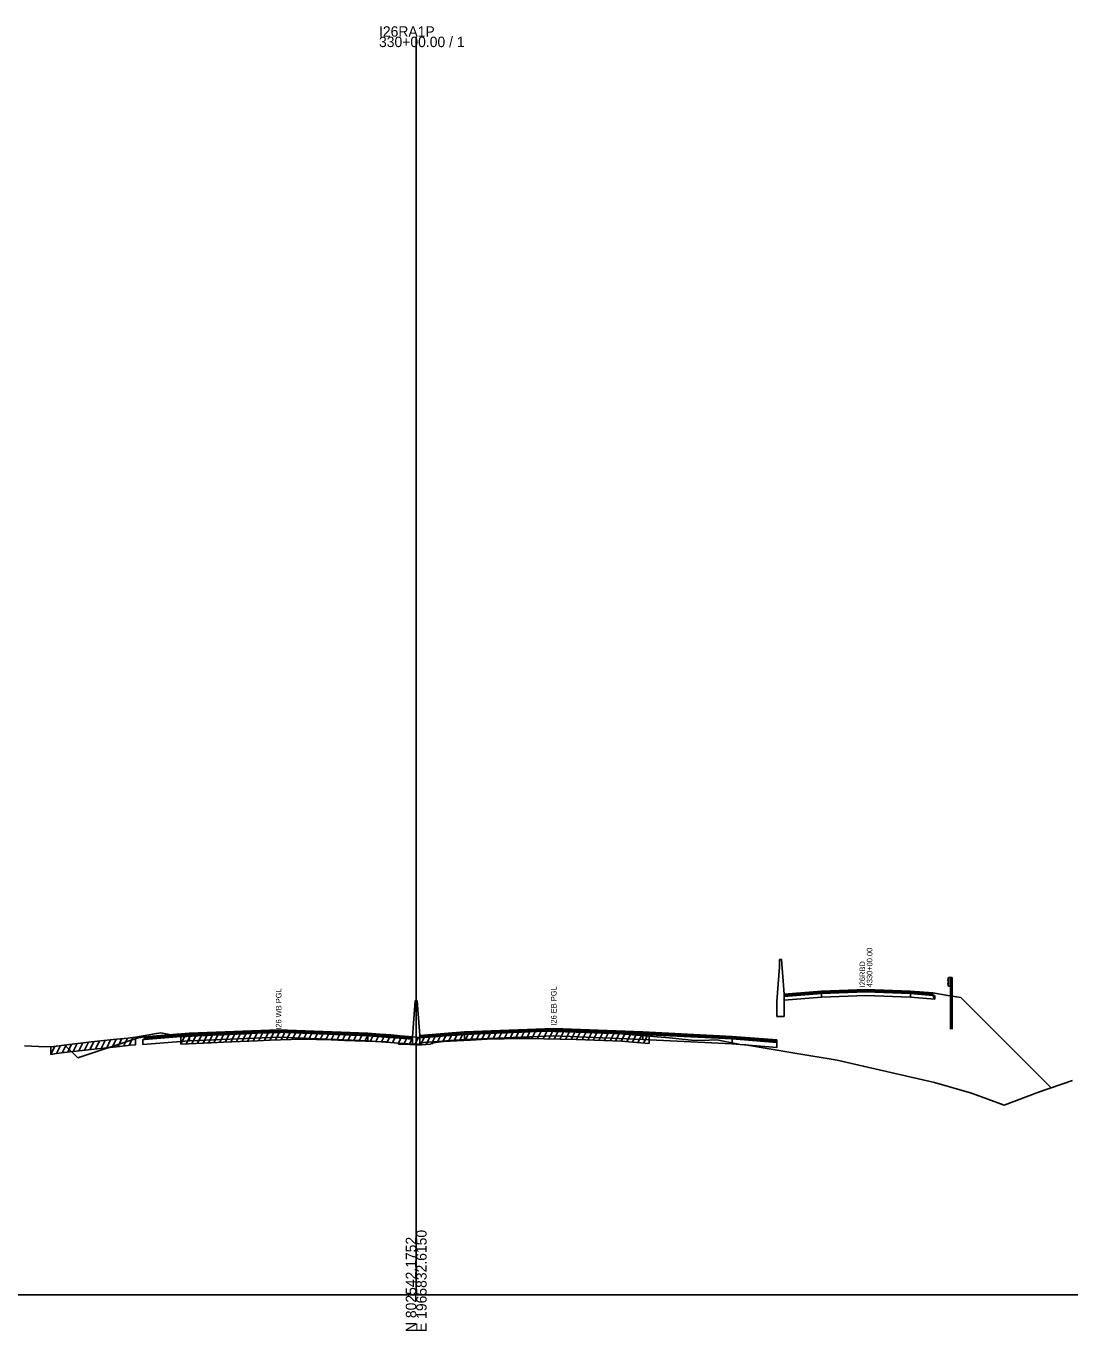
# Model space of a CAD drawing. Extents: x 1017 to 19997, y -1947 to 50737.
# Drawn here: x 12495.1 to 12775.9, y 29990.3 to 30341.3 of the extents above; entities that cross this region are included whole.
import ezdxf

# ---------------------------------------------------------------- set-up
doc = ezdxf.new("R2010")
doc.units = 0
for name, color, linetype in [('RD_GPK_XS_Cell', 7, 'Continuous'), ('RD_XS_Base', 7, 'Continuous'), ('RD_XS_ExGround', 7, 'Continuous'), ('RD_XS_ExPaveRet', 7, 'Continuous'), ('RD_XS_GR', 7, 'Continuous'), ('RD_XS_Greenside', 7, 'Continuous'), ('RD_XS_MedBWall', 7, 'Continuous'), ('RD_XS_Pave', 7, 'Continuous'), ('RD_XS_PaveOvlay', 7, 'Continuous'), ('RD_XS_TieSlope', 7, 'Continuous'), ('RD_XS_TX_Notes', 7, 'Continuous')]:
    doc.layers.add(name, color=color, linetype=linetype)

msp = doc.modelspace()

# ---------------------------------------------------------------- linework, layer by layer
at = {"layer": 'RD_GPK_XS_Cell'}
for p, q in [((12600, 30000), (12600, 30338.48)), ((12000, 30000), (12600, 30000)), ((12600, 30000), (13200, 30000))]:
    msp.add_line(p, q, dxfattribs=at)
at = {"layer": 'RD_XS_Base'}
for points in [[(12709, 30081.06), (12699, 30080.26)], [(12699, 30080.26), (12699, 30079.26)], [(12699, 30079.26), (12709, 30080.06)], [(12709, 30081.06), (12721, 30081.53), (12733, 30081.05)], [(12709, 30080.06), (12709, 30081.06)], [(12733, 30080.05), (12721, 30080.53), (12709, 30080.06)], [(12733, 30081.05), (12733, 30080.05)], [(12733, 30081.05), (12739, 30080.57), (12739.5, 30080.53)], [(12739.5, 30079.53), (12739, 30080.57), (12733, 30081.05)], [(12739.5, 30079.53), (12733, 30080.05)], [(12739.5, 30080.53), (12739.5, 30079.53)], [(12526.45, 30068.7), (12526.95, 30068.74), (12538.95, 30069.68)], [(12526.45, 30067.36), (12526.45, 30068.7)], [(12538.95, 30068.34), (12526.45, 30067.36)], [(12538.95, 30069.68), (12539, 30069.69)], [(12538.95, 30068.34), (12538.95, 30069.68)], [(12539, 30068.35), (12538.95, 30068.34)], [(12587, 30069.69), (12563, 30070.66), (12539, 30069.69)], [(12539, 30069.69), (12539, 30068.35)], [(12539, 30068.35), (12563, 30069.32), (12587, 30068.35)], [(12587, 30068.35), (12587, 30069.69)], [(12599, 30068.75), (12587, 30069.69)], [(12587, 30068.35), (12599, 30067.41)], [(12599, 30067.41), (12599, 30068.75)], [(12601, 30069.12), (12613, 30070.06)], [(12601, 30067.78), (12601, 30069.12)], [(12613, 30068.72), (12601, 30067.78)], [(12613, 30070.06), (12637, 30071.03), (12661, 30070.06)], [(12613, 30070.06), (12613, 30068.72)], [(12661, 30068.72), (12637, 30069.69), (12613, 30068.72)], [(12661, 30070.06), (12685, 30068.86)], [(12661, 30068.72), (12661, 30070.06)], [(12685, 30067.52), (12661, 30068.72)], [(12685, 30068.86), (12685, 30067.52)], [(12685, 30068.86), (12697, 30067.9)], [(12697, 30066.56), (12685, 30067.52)], [(12697, 30067.9), (12697, 30066.56)]]:
    msp.add_lwpolyline(points, dxfattribs=at)
at = {"layer": 'RD_XS_ExGround'}
msp.add_lwpolyline([(12494.65, 30067), (12498.39, 30066.84), (12501.74, 30066.69), (12503.19, 30066.94), (12505.34, 30067.18), (12512.55, 30068.03), (12519.38, 30068.75), (12522.47, 30069.07), (12523.04, 30069.14), (12524.5, 30069.3), (12529.6, 30070.26), (12531.31, 30070.49), (12534.57, 30069.86), (12536.65, 30069.45), (12542.79, 30069.74), (12543.87, 30069.8), (12544.82, 30069.84), (12548.2, 30069.99), (12557.21, 30070.37), (12560.68, 30070.51), (12569.14, 30070.8), (12577.09, 30070.58), (12580.77, 30070.47), (12583.62, 30070.36), (12591.85, 30070.04), (12593.21, 30069.92), (12594.98, 30069.74), (12595.26, 30069.41), (12597.69, 30069.41), (12598.32, 30069.4), (12600, 30069.3), (12601.07, 30069.25), (12601.43, 30069.28), (12603.82, 30069.45), (12603.94, 30069.55), (12604.44, 30069.59), (12604.59, 30069.78), (12605.9, 30069.96), (12607.33, 30070.13), (12614.6, 30070.54), (12619.07, 30070.81), (12628.33, 30070.95), (12631.14, 30070.99), (12634.38, 30070.9), (12643.01, 30070.66), (12650.5, 30070.41), (12655.25, 30070.24), (12658.22, 30069.98), (12662.67, 30069.58), (12668.19, 30069.17), (12674.86, 30068.42), (12678.91, 30068.55), (12680.88, 30068.59), (12687.2, 30067.38), (12688.6, 30067.3), (12701.33, 30065.14), (12713.22, 30063.18), (12720.29, 30061.57), (12739.4, 30057.13), (12749.41, 30054.22), (12758.2, 30051), (12767.44, 30054.52), (12776.54, 30057.68)], dxfattribs=at)
at = {"layer": 'RD_XS_ExPaveRet'}
for p, q in [((12515.24, 30066.32), (12516.3, 30068.43)), ((12516.74, 30066.47), (12517.8, 30068.58)), ((12518.24, 30066.63), (12519.3, 30068.74)), ((12519.74, 30066.79), (12520.8, 30068.9)), ((12521.24, 30066.94), (12522.3, 30069.05)), ((12522.74, 30067.1), (12523.8, 30069.22)), ((12524.5, 30069.3), (12524.5, 30067.3)), ((12536.65, 30067.45), (12537.68, 30069.5)), ((12536.65, 30067.45), (12536.65, 30069.45)), ((12538.15, 30067.52), (12539.18, 30069.57)), ((12539.65, 30067.59), (12540.68, 30069.64)), ((12541.15, 30067.66), (12542.18, 30069.71)), ((12542.65, 30067.73), (12543.68, 30069.79)), ((12544.15, 30067.81), (12545.18, 30069.85)), ((12545.65, 30067.87), (12546.68, 30069.92)), ((12547.15, 30067.94), (12548.18, 30069.99)), ((12548.2, 30067.99), (12557.21, 30068.37)), ((12548.65, 30068.01), (12549.68, 30070.05)), ((12550.15, 30068.07), (12551.18, 30070.12)), ((12551.65, 30068.14), (12552.68, 30070.18)), ((12553.15, 30068.2), (12554.18, 30070.24)), ((12554.65, 30068.26), (12555.68, 30070.31)), ((12556.15, 30068.33), (12557.18, 30070.37)), ((12557.21, 30068.37), (12560.68, 30068.51)), ((12557.65, 30068.39), (12558.67, 30070.43)), ((12559.15, 30068.45), (12560.17, 30070.49)), ((12560.65, 30068.51), (12561.67, 30070.54)), ((12560.68, 30068.51), (12569.14, 30068.8)), ((12562.15, 30068.56), (12563.17, 30070.6)), ((12563.65, 30068.61), (12564.67, 30070.65)), ((12565.15, 30068.66), (12566.17, 30070.7)), ((12566.65, 30068.72), (12567.67, 30070.75)), ((12568.15, 30068.77), (12569.17, 30070.8)), ((12569.14, 30068.8), (12577.09, 30068.58)), ((12569.65, 30068.79), (12570.64, 30070.76)), ((12571.15, 30068.75), (12572.14, 30070.72)), ((12572.65, 30068.7), (12573.64, 30070.67)), ((12574.15, 30068.66), (12575.14, 30070.63)), ((12575.65, 30068.62), (12576.64, 30070.59)), ((12577.09, 30068.58), (12580.77, 30068.47)), ((12577.15, 30068.57), (12578.14, 30070.55)), ((12578.65, 30068.53), (12579.64, 30070.5)), ((12580.15, 30068.49), (12581.14, 30070.46)), ((12580.77, 30068.47), (12583.62, 30068.36)), ((12581.65, 30068.44), (12582.64, 30070.4)), ((12583.15, 30068.38), (12584.14, 30070.34)), ((12583.62, 30068.36), (12591.85, 30068.04)), ((12584.65, 30068.32), (12585.63, 30070.28)), ((12586.15, 30068.26), (12587.13, 30070.22)), ((12587.65, 30068.2), (12588.63, 30070.17)), ((12589.15, 30068.15), (12590.13, 30070.11)), ((12590.65, 30068.09), (12591.63, 30070.05)), ((12592.15, 30068.01), (12593.11, 30069.93)), ((12593.65, 30067.87), (12594.61, 30069.78)), ((12595.15, 30067.54), (12596.09, 30069.41)), ((12596.65, 30067.41), (12597.65, 30069.41)), ((12598.15, 30067.4), (12599.13, 30069.35)), ((12599.65, 30067.32), (12600.63, 30069.27)), ((12601.15, 30067.26), (12602.19, 30069.33)), ((12602.65, 30067.36), (12603.69, 30069.44)), ((12604.15, 30067.57), (12605.31, 30069.88)), ((12605.65, 30067.92), (12606.72, 30070.06)), ((12607.15, 30068.11), (12608.19, 30070.18)), ((12607.33, 30068.13), (12614.6, 30068.54)), ((12608.65, 30068.2), (12609.68, 30070.26)), ((12610.15, 30068.29), (12611.18, 30070.35)), ((12611.65, 30068.38), (12612.68, 30070.43)), ((12613.15, 30068.46), (12614.18, 30070.52)), ((12614.6, 30068.54), (12619.07, 30068.81)), ((12614.65, 30068.55), (12615.68, 30070.61)), ((12616.15, 30068.63), (12617.18, 30070.69)), ((12617.65, 30068.72), (12618.68, 30070.78)), ((12619.07, 30068.81), (12628.33, 30068.95)), ((12619.15, 30068.81), (12620.16, 30070.82)), ((12620.65, 30068.83), (12621.66, 30070.85)), ((12622.15, 30068.85), (12623.16, 30070.87)), ((12623.65, 30068.88), (12624.66, 30070.89)), ((12625.15, 30068.9), (12626.16, 30070.91)), ((12626.65, 30068.92), (12627.66, 30070.94)), ((12628.15, 30068.95), (12629.16, 30070.96)), ((12628.33, 30068.95), (12631.14, 30068.99)), ((12629.65, 30068.97), (12630.66, 30070.98)), ((12631.14, 30068.99), (12634.38, 30068.9)), ((12631.15, 30068.99), (12632.14, 30070.96)), ((12632.65, 30068.94), (12633.64, 30070.92)), ((12634.15, 30068.9), (12635.14, 30070.88)), ((12634.38, 30068.9), (12643.01, 30068.66)), ((12635.65, 30068.86), (12636.64, 30070.84)), ((12637.15, 30068.82), (12638.14, 30070.8)), ((12638.65, 30068.78), (12639.64, 30070.76)), ((12640.15, 30068.74), (12641.14, 30070.71)), ((12641.65, 30068.7), (12642.64, 30070.67)), ((12643.01, 30068.66), (12650.5, 30068.41)), ((12643.15, 30068.66), (12644.14, 30070.63)), ((12644.65, 30068.61), (12645.64, 30070.57)), ((12646.15, 30068.56), (12647.14, 30070.52)), ((12647.65, 30068.51), (12648.64, 30070.47)), ((12649.15, 30068.45), (12650.14, 30070.42)), ((12650.5, 30068.41), (12655.25, 30068.24)), ((12650.65, 30068.4), (12651.64, 30070.37)), ((12652.15, 30068.35), (12653.14, 30070.31)), ((12653.65, 30068.3), (12654.64, 30070.26)), ((12655.15, 30068.24), (12656.11, 30070.16)), ((12656.65, 30068.12), (12657.61, 30070.03)), ((12658.15, 30067.99), (12659.11, 30069.9)), ((12659.65, 30067.85), (12660.61, 30069.76)), ((12661.15, 30067.71), (12662.11, 30069.63)), ((12662.67, 30069.58), (12662.67, 30067.58)), ((12501.74, 30064.69), (12502.83, 30066.88)), ((12501.74, 30064.69), (12501.74, 30066.69)), ((12501.74, 30064.69), (12503.19, 30064.94)), ((12503.19, 30064.94), (12505.34, 30065.18)), ((12503.24, 30064.95), (12504.3, 30067.06)), ((12504.74, 30065.11), (12505.8, 30067.23)), ((12505.34, 30065.18), (12512.55, 30066.03)), ((12506.24, 30065.28), (12507.3, 30067.41)), ((12507.74, 30065.46), (12508.8, 30067.59)), ((12509.24, 30065.64), (12510.3, 30067.77)), ((12510.74, 30065.82), (12511.8, 30067.94)), ((12512.24, 30066), (12513.3, 30068.11)), ((12512.55, 30066.03), (12519.38, 30066.75)), ((12513.74, 30066.16), (12514.8, 30068.27)), ((12519.38, 30066.75), (12522.47, 30067.07)), ((12522.47, 30067.07), (12523.04, 30067.14)), ((12523.04, 30067.14), (12524.5, 30067.3)), ((12536.65, 30067.45), (12542.79, 30067.74)), ((12542.79, 30067.74), (12543.87, 30067.8)), ((12543.87, 30067.8), (12544.82, 30067.84)), ((12544.82, 30067.84), (12548.2, 30067.99)), ((12591.85, 30068.04), (12593.21, 30067.92)), ((12593.21, 30067.92), (12594.98, 30067.74)), ((12594.98, 30067.74), (12595.26, 30067.41)), ((12595.26, 30067.41), (12597.69, 30067.41)), ((12597.69, 30067.41), (12598.32, 30067.4)), ((12598.32, 30067.4), (12600, 30067.3)), ((12600, 30067.3), (12601.07, 30067.25)), ((12601.07, 30067.25), (12601.43, 30067.28)), ((12601.43, 30067.28), (12603.82, 30067.45)), ((12603.82, 30067.45), (12603.94, 30067.55)), ((12603.94, 30067.55), (12604.44, 30067.59)), ((12604.44, 30067.59), (12604.59, 30067.78)), ((12604.59, 30067.78), (12605.9, 30067.96)), ((12605.9, 30067.96), (12607.33, 30068.13)), ((12655.25, 30068.24), (12658.22, 30067.98)), ((12658.22, 30067.98), (12662.67, 30067.58))]:
    msp.add_line(p, q, dxfattribs=at)
at = {"layer": 'RD_XS_GR'}
for points in [[(12743.24, 30085.37), (12743, 30084.77)], [(12743, 30084.77), (12743.23, 30084.17)], [(12743.23, 30084.17), (12743, 30083.61)], [(12743, 30083.61), (12743.24, 30083.01)], [(12743.24, 30083.01), (12743.24, 30085.37)], [(12743.24, 30085.37), (12743.73, 30085.37)], [(12743.73, 30083.01), (12743.24, 30083.01)], [(12743.73, 30085.37), (12744.23, 30085.37)], [(12743.73, 30080.45), (12743.73, 30085.37)], [(12743.73, 30085.37), (12743.73, 30083.01)], [(12744.23, 30085.37), (12744.23, 30080.37)], [(12743.73, 30071.45), (12743.73, 30080.45)], [(12743.73, 30080.45), (12744.23, 30080.37)], [(12744.23, 30080.37), (12744.23, 30071.45)]]:
    msp.add_lwpolyline(points, dxfattribs=at)
at = {"layer": 'RD_XS_Greenside'}
for points in [[(12739, 30081.21), (12743, 30080.57)], [(12743, 30080.57), (12746.5, 30080.01), (12770.82, 30055.69)], [(12524.95, 30069.08), (12508.95, 30063.75)], [(12526.95, 30069.4), (12524.95, 30069.08)]]:
    msp.add_lwpolyline(points, dxfattribs=at)
at = {"layer": 'RD_XS_MedBWall'}
for points in [[(12699, 30080.89), (12698.25, 30090.23), (12697.75, 30090.23)], [(12697.75, 30090.23), (12697.75, 30088.23)], [(12697.75, 30088.23), (12697, 30078.89)], [(12599, 30069.41), (12599.75, 30079.11), (12600.25, 30079.11), (12601, 30069.77)], [(12697, 30078.89), (12697, 30074.89)], [(12699, 30074.89), (12699, 30080.89)], [(12697, 30074.89), (12699, 30074.89)], [(12599, 30067.41), (12599, 30069.41)], [(12601, 30069.77), (12601, 30067.41)], [(12601, 30067.41), (12599, 30067.41)]]:
    msp.add_lwpolyline(points, dxfattribs=at)
at = {"layer": 'RD_XS_Pave'}
for points in [[(12699, 30080.57), (12709, 30081.37)], [(12699, 30080.26), (12699, 30080.57)], [(12733, 30081.37), (12721, 30081.85), (12709, 30081.37)], [(12709, 30081.37), (12709, 30081.06)], [(12733, 30081.05), (12733, 30081.37)], [(12733, 30081.37), (12739, 30080.89)], [(12739, 30080.57), (12733, 30081.05)], [(12739, 30080.89), (12739, 30080.57)], [(12526.95, 30069.07), (12538.95, 30070.02)], [(12538.95, 30069.68), (12526.95, 30068.74)], [(12526.95, 30068.74), (12526.95, 30069.07)], [(12538.95, 30070.02), (12539, 30070.03)], [(12538.95, 30070.02), (12538.95, 30069.68)], [(12539, 30069.69), (12538.95, 30069.68)], [(12539, 30070.03), (12563, 30070.99), (12587, 30070.03)], [(12587, 30069.69), (12563, 30070.66), (12539, 30069.69)], [(12539, 30069.69), (12539, 30070.03)], [(12587, 30070.03), (12599, 30069.09)], [(12587, 30069.69), (12587, 30070.03)], [(12599, 30068.75), (12587, 30069.69)], [(12599, 30069.09), (12599, 30068.75)], [(12613, 30070.4), (12601, 30069.46)], [(12601, 30069.12), (12613, 30070.06)], [(12601, 30069.46), (12601, 30069.12)], [(12661, 30070.4), (12637, 30071.36), (12613, 30070.4)], [(12613, 30070.06), (12637, 30071.03), (12661, 30070.06)], [(12613, 30070.4), (12613, 30070.06)], [(12661, 30070.4), (12685, 30069.2)], [(12661, 30070.06), (12661, 30070.4)], [(12685, 30068.86), (12661, 30070.06)], [(12685, 30069.2), (12685, 30068.86)], [(12685, 30069.2), (12697, 30068.24)], [(12697, 30067.9), (12685, 30068.86)], [(12697, 30068.24), (12697, 30067.9)]]:
    msp.add_lwpolyline(points, dxfattribs=at)
at = {"layer": 'RD_XS_PaveOvlay'}
for points in [[(12709, 30081.69), (12699, 30080.89)], [(12699, 30080.89), (12699, 30080.57)], [(12709, 30081.69), (12721, 30082.17), (12733, 30081.69)], [(12709, 30081.37), (12709, 30081.69)], [(12733, 30081.69), (12733, 30081.37)], [(12733, 30081.69), (12739, 30081.21)], [(12739, 30081.21), (12739, 30080.89)], [(12526.95, 30069.4), (12538.95, 30070.36)], [(12538.95, 30070.02), (12526.95, 30069.07)], [(12526.95, 30069.07), (12526.95, 30069.4)], [(12539, 30070.37), (12538.95, 30070.36)], [(12538.95, 30070.36), (12538.95, 30070.02)], [(12538.95, 30070.02), (12539, 30070.03)], [(12539, 30070.37), (12563, 30071.33), (12587, 30070.37)], [(12587, 30070.03), (12563, 30070.99), (12539, 30070.03)], [(12539, 30070.03), (12539, 30070.37)], [(12587, 30070.37), (12599, 30069.41)], [(12587, 30070.03), (12587, 30070.37)], [(12599, 30069.09), (12587, 30070.03)], [(12599, 30069.41), (12599, 30069.09)], [(12613, 30070.73), (12601, 30069.77)], [(12601, 30069.46), (12613, 30070.4)], [(12601, 30069.77), (12601, 30069.46)], [(12661, 30070.73), (12637, 30071.69), (12613, 30070.73)], [(12613, 30070.4), (12637, 30071.36), (12661, 30070.4)], [(12613, 30070.73), (12613, 30070.4)], [(12661, 30070.4), (12661, 30070.73)], [(12661, 30070.73), (12685, 30069.53)], [(12685, 30069.2), (12661, 30070.4)], [(12685, 30069.53), (12697, 30068.57)], [(12685, 30069.2), (12685, 30069.53)], [(12697, 30068.24), (12685, 30069.2)], [(12697, 30068.57), (12697, 30068.24)]]:
    msp.add_lwpolyline(points, dxfattribs=at)
at = {"layer": 'RD_XS_TieSlope'}
msp.add_lwpolyline([(12508.95, 30063.75), (12505.5, 30067.2)], dxfattribs=at)

# ---------------------------------------------------------------- texts
at = {"layer": 'RD_GPK_XS_Cell'}
for s, p in [('330+00.00 / 1', (12590, 30335.68)), ('I26RA1P', (12590, 30338.48))]:
    msp.add_text(s, height=2.8, dxfattribs=at).set_placement(p)
for s, p in [('E 1965832.6150', (12602.8, 29990)), ('N 802542.1752', (12600, 29990))]:
    msp.add_text(s, height=2.8, rotation=90, dxfattribs=at).set_placement(p)
at = {"layer": 'RD_XS_TX_Notes'}
for s, p in [(' 4330+00.00', (12722.73, 30082.17)), (' I26RBD', (12720.77, 30082.17)), ('I26 WB PGL', (12563.75, 30071.33)), ('I26 EB PGL', (12637.75, 30072.43))]:
    msp.add_text(s, height=1.5, rotation=90, dxfattribs=at).set_placement(p)

doc.saveas('drawing.dxf')
